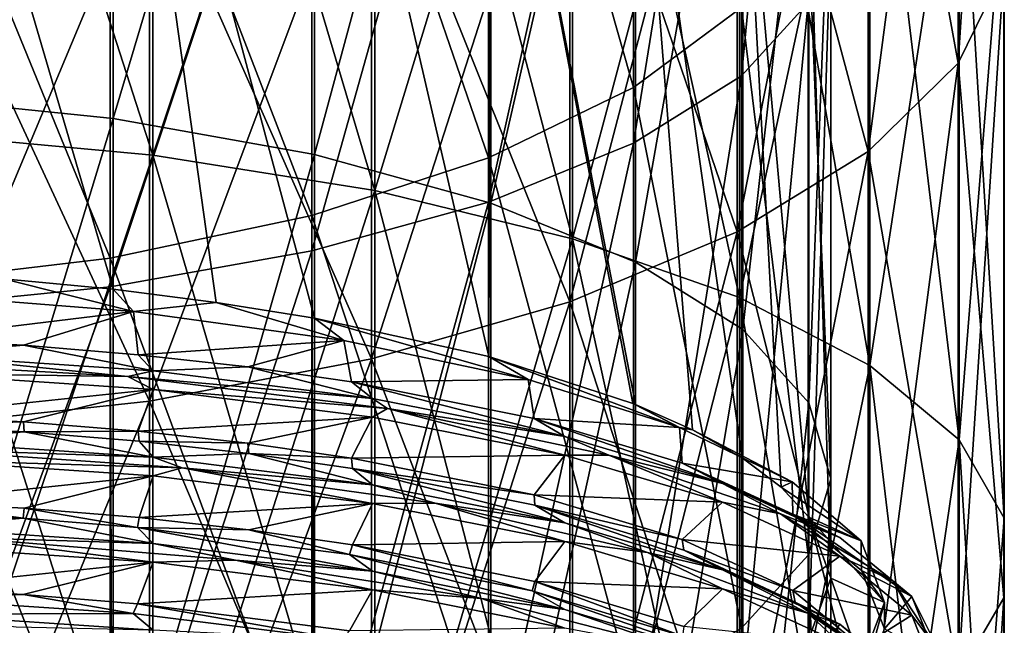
# Model space of a CAD drawing. Header units: millimetres. Extents: x -198 to 325, y 0 to 239.
# Tile 446 of 468: x 154 to 165, y 120 to 127. Entities that reach past the tile are written whole.
import ezdxf

# ---------------------------------------------------------------- set-up
doc = ezdxf.new("R2010")
doc.units = ezdxf.units.MM
doc.header["$LTSCALE"] = 65.185185
for name, color, linetype in [('658', 7, 'CONTINUOUS'), ('661', 7, 'CONTINUOUS'), ('679', 7, 'CONTINUOUS'), ('680', 7, 'CONTINUOUS'), ('694', 7, 'CONTINUOUS'), ('695', 7, 'CONTINUOUS'), ('696', 7, 'CONTINUOUS')]:
    doc.layers.add(name, color=color, linetype=linetype)

msp = doc.modelspace()

# ---------------------------------------------------------------- linework, layer by layer
at = {"layer": '658', "color": 7, "linetype": 'CONTINUOUS', "true_color": 0xe0f2ff}
for points in [[(152.536, 125.941, -5.554), (154.977, 133.711, -1.751), (152.536, 134.006, -2.43), (152.536, 125.941, -5.554)], [(162.002, 132.933, 215.389), (162.002, 126.168, 218.476), (162.746, 133.905, 217.631), (162.002, 132.933, 215.389)], [(162.746, 133.905, 217.631), (162.002, 126.168, 218.476), (162.746, 126.985, 220.779), (162.746, 133.905, 217.631)], [(154.977, 125.693, -4.856), (154.977, 133.711, -1.751), (152.536, 125.941, -5.554), (154.977, 125.693, -4.856)], [(154.977, 125.693, -4.856), (157.227, 133.231, -0.648), (154.977, 133.711, -1.751), (154.977, 125.693, -4.856)], [(157.227, 125.29, -3.722), (157.227, 133.231, -0.648), (154.977, 125.693, -4.856), (157.227, 125.29, -3.722)], [(157.227, 125.29, -3.722), (159.198, 132.585, 0.837), (157.227, 133.231, -0.648), (157.227, 125.29, -3.722)], [(160.795, 132.037, 213.325), (160.795, 125.415, 216.355), (162.002, 132.933, 215.389), (160.795, 132.037, 213.325)], [(162.002, 132.933, 215.389), (160.795, 125.415, 216.355), (162.002, 126.168, 218.476), (162.002, 132.933, 215.389)], [(160.795, 126.037, 15.907), (159.173, 131.734, 20.726), (160.795, 132.64, 18.978), (160.795, 126.037, 15.907)], [(160.795, 126.037, 15.907), (160.795, 132.64, 18.978), (162.002, 126.932, 13.846), (160.795, 126.037, 15.907)], [(159.198, 124.747, -2.197), (159.198, 132.585, 0.837), (157.227, 125.29, -3.722), (159.198, 124.747, -2.197)], [(159.198, 124.747, -2.197), (160.815, 131.799, 2.647), (159.198, 132.585, 0.837), (159.198, 124.747, -2.197)], [(154.977, 131.849, 234.528), (154.977, 123.783, 237.506), (152.536, 132.095, 235.227), (154.977, 131.849, 234.528)], [(154.977, 123.783, 237.506), (153.752, 123.9, 237.928), (152.536, 132.095, 235.227), (154.977, 123.783, 237.506)], [(159.173, 131.252, 211.516), (159.173, 124.755, 214.497), (160.795, 132.037, 213.325), (159.173, 131.252, 211.516)], [(160.795, 132.037, 213.325), (159.173, 124.755, 214.497), (160.795, 125.415, 216.355), (160.795, 132.037, 213.325)], [(157.227, 131.448, 233.392), (157.227, 123.46, 236.345), (154.977, 131.849, 234.528), (157.227, 131.448, 233.392)], [(157.227, 123.46, 236.345), (156.129, 123.637, 236.98), (154.977, 131.849, 234.528), (157.227, 123.46, 236.345)], [(154.977, 131.849, 234.528), (156.129, 123.637, 236.98), (154.977, 123.783, 237.506), (154.977, 131.849, 234.528)], [(159.173, 125.252, 17.713), (157.197, 130.992, 22.159), (159.173, 131.734, 20.726), (159.173, 125.252, 17.713)], [(159.173, 125.252, 17.713), (159.173, 131.734, 20.726), (160.795, 126.037, 15.907), (159.173, 125.252, 17.713)], [(160.815, 124.086, -0.338), (160.815, 131.799, 2.647), (159.198, 124.747, -2.197), (160.815, 124.086, -0.338)], [(160.815, 124.086, -0.338), (162.015, 130.901, 4.711), (160.815, 131.799, 2.647), (160.815, 124.086, -0.338)], [(159.198, 130.908, 231.863), (159.177, 123.032, 234.804), (157.227, 131.448, 233.392), (159.198, 130.908, 231.863)], [(157.227, 131.448, 233.392), (159.177, 123.032, 234.804), (157.227, 123.46, 236.345), (157.227, 131.448, 233.392)], [(157.197, 130.608, 210.034), (157.197, 124.213, 212.974), (159.173, 131.252, 211.516), (157.197, 130.608, 210.034)], [(159.173, 131.252, 211.516), (157.197, 124.213, 212.974), (159.173, 124.755, 214.497), (159.173, 131.252, 211.516)], [(157.197, 124.609, 19.193), (154.944, 130.441, 23.222), (157.197, 130.992, 22.159), (157.197, 124.609, 19.193)], [(157.197, 124.609, 19.193), (157.197, 130.992, 22.159), (159.173, 125.252, 17.713), (157.197, 124.609, 19.193)], [(159.198, 130.908, 231.863), (160.786, 122.508, 232.921), (159.177, 123.032, 234.804), (159.198, 130.908, 231.863)], [(160.815, 130.25, 230.001), (160.815, 122.497, 232.88), (159.198, 130.908, 231.863), (160.815, 130.25, 230.001)], [(160.815, 122.497, 232.88), (160.786, 122.508, 232.921), (159.198, 130.908, 231.863), (160.815, 122.497, 232.88)], [(162.015, 123.332, 1.783), (162.015, 130.901, 4.711), (160.815, 124.086, -0.338), (162.015, 123.332, 1.783)], [(162.015, 123.332, 1.783), (162.753, 129.928, 6.951), (162.015, 130.901, 4.711), (162.015, 123.332, 1.783)], [(154.944, 130.13, 208.935), (154.944, 123.812, 211.845), (157.197, 130.608, 210.034), (154.944, 130.13, 208.935)], [(157.197, 130.608, 210.034), (154.944, 123.812, 211.845), (157.197, 124.213, 212.974), (157.197, 130.608, 210.034)], [(154.944, 124.132, 20.291), (152.501, 130.103, 23.874), (154.944, 130.441, 23.222), (154.944, 124.132, 20.291)], [(154.944, 124.132, 20.291), (154.944, 130.441, 23.222), (157.197, 124.609, 19.193), (154.944, 124.132, 20.291)], [(162.015, 129.498, 227.876), (162.006, 121.898, 230.73), (160.815, 130.25, 230.001), (162.015, 129.498, 227.876)], [(160.815, 130.25, 230.001), (162.006, 121.898, 230.73), (161.452, 122.212, 231.856), (160.815, 130.25, 230.001)], [(160.815, 122.497, 232.88), (160.815, 130.25, 230.001), (161.452, 122.212, 231.856), (160.815, 122.497, 232.88)], [(152.501, 129.837, 208.26), (152.501, 123.565, 211.152), (154.944, 130.13, 208.935), (152.501, 129.837, 208.26)], [(154.944, 130.13, 208.935), (152.501, 123.565, 211.152), (154.944, 123.812, 211.845), (154.944, 130.13, 208.935)], [(152.501, 123.84, 20.964), (152.501, 130.103, 23.874), (154.944, 124.132, 20.291), (152.501, 123.84, 20.964)], [(162.753, 122.514, 4.084), (162.753, 129.928, 6.951), (162.015, 123.332, 1.783), (162.753, 122.514, 4.084)], [(162.753, 122.514, 4.084), (163, 128.916, 9.28), (162.753, 129.928, 6.951), (162.753, 122.514, 4.084)], [(162.015, 129.498, 227.876), (162.443, 121.57, 229.552), (162.006, 121.898, 230.73), (162.015, 129.498, 227.876)], [(162.753, 128.683, 225.571), (162.753, 121.236, 228.353), (162.015, 129.498, 227.876), (162.753, 128.683, 225.571)], [(162.753, 121.236, 228.353), (162.443, 121.57, 229.552), (162.015, 129.498, 227.876), (162.753, 121.236, 228.353)], [(163, 121.663, 6.476), (162.746, 127.904, 11.608), (163, 128.916, 9.28), (163, 121.663, 6.476)], [(163, 121.663, 6.476), (163, 128.916, 9.28), (162.753, 122.514, 4.084), (163, 121.663, 6.476)], [(163, 127.834, 223.174), (163, 120.553, 225.904), (162.753, 128.683, 225.571), (163, 127.834, 223.174)], [(163, 120.553, 225.904), (162.753, 121.236, 228.353), (162.753, 128.683, 225.571), (163, 120.553, 225.904)], [(162.746, 120.813, 8.868), (162.002, 126.932, 13.846), (162.746, 127.904, 11.608), (162.746, 120.813, 8.868)], [(162.746, 120.813, 8.868), (162.746, 127.904, 11.608), (163, 121.663, 6.476), (162.746, 120.813, 8.868)], [(162.746, 126.985, 220.779), (162.753, 119.878, 223.489), (163, 127.834, 223.174), (162.746, 126.985, 220.779)], [(163, 127.834, 223.174), (162.753, 119.878, 223.489), (163, 120.553, 225.904), (163, 127.834, 223.174)], [(162.002, 119.995, 11.167), (160.795, 126.037, 15.907), (162.002, 126.932, 13.846), (162.002, 119.995, 11.167)], [(162.002, 126.168, 218.476), (162.002, 119.211, 221.103), (162.746, 126.985, 220.779), (162.002, 126.168, 218.476)], [(162.002, 119.211, 221.103), (162.753, 119.878, 223.489), (162.746, 126.985, 220.779), (162.002, 119.211, 221.103)], [(162.002, 119.995, 11.167), (162.002, 126.932, 13.846), (162.746, 120.813, 8.868), (162.002, 119.995, 11.167)], [(160.795, 125.415, 216.355), (160.795, 118.605, 218.935), (162.002, 126.168, 218.476), (160.795, 125.415, 216.355)], [(160.795, 118.605, 218.935), (162.002, 119.211, 221.103), (162.002, 126.168, 218.476), (160.795, 118.605, 218.935)], [(160.795, 119.243, 13.285), (159.173, 125.252, 17.713), (160.795, 126.037, 15.907), (160.795, 119.243, 13.285)], [(160.795, 119.243, 13.285), (160.795, 126.037, 15.907), (162.002, 119.995, 11.167), (160.795, 119.243, 13.285)], [(152.536, 117.685, -8.129), (154.977, 125.693, -4.856), (152.536, 125.941, -5.554), (152.536, 117.685, -8.129)], [(154.977, 117.485, -7.416), (154.977, 125.693, -4.856), (152.536, 117.685, -8.129), (154.977, 117.485, -7.416)], [(154.977, 117.485, -7.416), (157.227, 125.29, -3.722), (154.977, 125.693, -4.856), (154.977, 117.485, -7.416)], [(159.173, 124.755, 214.497), (159.173, 118.073, 217.036), (160.795, 125.415, 216.355), (159.173, 124.755, 214.497)], [(159.173, 118.073, 217.036), (160.795, 118.605, 218.935), (160.795, 125.415, 216.355), (159.173, 118.073, 217.036)], [(157.227, 117.16, -6.257), (157.227, 125.29, -3.722), (154.977, 117.485, -7.416), (157.227, 117.16, -6.257)], [(159.173, 118.583, 15.14), (157.197, 124.609, 19.193), (159.173, 125.252, 17.713), (159.173, 118.583, 15.14)], [(157.227, 117.16, -6.257), (159.198, 124.747, -2.197), (157.227, 125.29, -3.722), (157.227, 117.16, -6.257)], [(159.173, 118.583, 15.14), (159.173, 125.252, 17.713), (160.795, 119.243, 13.285), (159.173, 118.583, 15.14)], [(157.197, 124.213, 212.974), (157.222, 117.642, 215.496), (159.173, 124.755, 214.497), (157.197, 124.213, 212.974)], [(159.173, 124.755, 214.497), (157.222, 117.642, 215.496), (159.173, 118.073, 217.036), (159.173, 124.755, 214.497)], [(159.198, 116.723, -4.698), (159.198, 124.747, -2.197), (157.227, 117.16, -6.257), (159.198, 116.723, -4.698)], [(159.198, 116.723, -4.698), (160.815, 124.086, -0.338), (159.198, 124.747, -2.197), (159.198, 116.723, -4.698)], [(157.197, 118.043, 16.66), (154.944, 124.132, 20.291), (157.197, 124.609, 19.193), (157.197, 118.043, 16.66)], [(157.197, 118.043, 16.66), (157.197, 124.609, 19.193), (159.173, 118.583, 15.14), (157.197, 118.043, 16.66)], [(154.944, 123.812, 211.845), (154.965, 117.315, 214.334), (157.197, 124.213, 212.974), (154.944, 123.812, 211.845)], [(157.197, 124.213, 212.974), (154.965, 117.315, 214.334), (157.222, 117.642, 215.496), (157.197, 124.213, 212.974)], [(154.944, 117.642, 17.788), (152.501, 123.84, 20.964), (154.944, 124.132, 20.291), (154.944, 117.642, 17.788)], [(154.944, 117.642, 17.788), (154.944, 124.132, 20.291), (157.197, 118.043, 16.66), (154.944, 117.642, 17.788)], [(160.815, 116.19, -2.798), (160.815, 124.086, -0.338), (159.198, 116.723, -4.698), (160.815, 116.19, -2.798)], [(160.815, 116.19, -2.798), (162.015, 123.332, 1.783), (160.815, 124.086, -0.338), (160.815, 116.19, -2.798)], [(152.501, 117.396, 18.48), (152.501, 123.84, 20.964), (154.944, 117.642, 17.788), (152.501, 117.396, 18.48)], [(152.501, 123.565, 211.152), (152.501, 117.114, 213.617), (154.944, 123.812, 211.845), (152.501, 123.565, 211.152)], [(152.501, 117.114, 213.617), (154.965, 117.315, 214.334), (154.944, 123.812, 211.845), (152.501, 117.114, 213.617)], [(162.015, 115.583, -0.631), (162.015, 123.332, 1.783), (160.815, 116.19, -2.798), (162.015, 115.583, -0.631)], [(162.015, 115.583, -0.631), (162.753, 122.514, 4.084), (162.015, 123.332, 1.783), (162.015, 115.583, -0.631)], [(162.753, 114.924, 1.72), (162.753, 122.514, 4.084), (162.015, 115.583, -0.631), (162.753, 114.924, 1.72)], [(162.753, 114.924, 1.72), (163, 121.663, 6.476), (162.753, 122.514, 4.084), (162.753, 114.924, 1.72)], [(163, 114.238, 4.165), (162.746, 120.813, 8.868), (163, 121.663, 6.476), (163, 114.238, 4.165)], [(163, 114.238, 4.165), (163, 121.663, 6.476), (162.753, 114.924, 1.72), (163, 114.238, 4.165)], [(162.746, 113.553, 6.609), (162.002, 119.995, 11.167), (162.746, 120.813, 8.868), (162.746, 113.553, 6.609)], [(162.746, 113.553, 6.609), (162.746, 120.813, 8.868), (163, 114.238, 4.165), (162.746, 113.553, 6.609)]]:
    msp.add_3dface(points, dxfattribs=at)
at = {"layer": '661', "color": 7, "linetype": 'CONTINUOUS', "true_color": 0xe0f2ff}
for points in [[(164.421, 132.979, 15.666), (164.421, 126.311, 12.645), (164.934, 134.184, 13.224), (164.421, 132.979, 15.666)], [(164.934, 134.184, 13.224), (164.421, 126.311, 12.645), (164.934, 127.353, 10.129), (164.934, 134.184, 13.224)], [(152.756, 125.526, 239.806), (155.421, 133.244, 236.091), (152.756, 133.534, 236.792), (152.756, 125.526, 239.806)], [(155.421, 133.244, -4.091), (155.421, 125.283, -7.088), (152.756, 133.534, -4.792), (155.421, 133.244, -4.091)], [(152.756, 133.534, -4.792), (155.421, 125.283, -7.088), (152.756, 125.526, -7.806), (152.756, 133.534, -4.792)], [(155.421, 125.283, 239.088), (155.421, 133.244, 236.091), (152.756, 125.526, 239.806), (155.421, 125.283, 239.088)], [(155.421, 125.283, 239.088), (157.901, 132.771, 234.95), (155.421, 133.244, 236.091), (155.421, 125.283, 239.088)], [(157.901, 132.771, -2.95), (157.901, 124.885, -5.918), (155.421, 133.244, -4.091), (157.901, 132.771, -2.95)], [(155.421, 133.244, -4.091), (157.901, 124.885, -5.918), (155.421, 125.283, -7.088), (155.421, 133.244, -4.091)], [(164.421, 126.311, 219.355), (163.415, 131.837, 214.018), (164.421, 132.979, 216.334), (164.421, 126.311, 219.355)], [(163.415, 131.837, 17.982), (163.415, 125.323, 15.03), (164.421, 132.979, 15.666), (163.415, 131.837, 17.982)], [(164.421, 132.979, 15.666), (163.415, 125.323, 15.03), (164.421, 126.311, 12.645), (164.421, 132.979, 15.666)], [(164.421, 126.311, 219.355), (164.421, 132.979, 216.334), (164.934, 127.353, 221.871), (164.421, 126.311, 219.355)], [(157.901, 124.885, 237.918), (157.901, 132.771, 234.95), (155.421, 125.283, 239.088), (157.901, 124.885, 237.918)], [(157.901, 124.885, 237.918), (160.112, 132.131, 233.406), (157.901, 132.771, 234.95), (157.901, 124.885, 237.918)], [(160.112, 132.131, -1.406), (160.112, 124.348, -4.335), (157.901, 132.771, -2.95), (160.112, 132.131, -1.406)], [(157.901, 132.771, -2.95), (160.112, 124.348, -4.335), (157.901, 124.885, -5.918), (157.901, 132.771, -2.95)], [(160.112, 124.348, 236.335), (160.112, 132.131, 233.406), (157.901, 124.885, 237.918), (160.112, 124.348, 236.335)], [(160.112, 124.348, 236.335), (161.977, 131.347, 231.513), (160.112, 132.131, 233.406), (160.112, 124.348, 236.335)], [(161.977, 131.347, 0.487), (161.977, 123.69, -2.395), (160.112, 132.131, -1.406), (161.977, 131.347, 0.487)], [(160.112, 132.131, -1.406), (161.977, 123.69, -2.395), (160.112, 124.348, -4.335), (160.112, 132.131, -1.406)], [(163.415, 125.323, 216.97), (161.952, 130.797, 211.908), (163.415, 131.837, 214.018), (163.415, 125.323, 216.97)], [(161.952, 130.797, 20.092), (161.952, 124.423, 17.204), (163.415, 131.837, 17.982), (161.952, 130.797, 20.092)], [(163.415, 131.837, 17.982), (161.952, 124.423, 17.204), (163.415, 125.323, 15.03), (163.415, 131.837, 17.982)], [(163.415, 125.323, 216.97), (163.415, 131.837, 214.018), (164.421, 126.311, 219.355), (163.415, 125.323, 216.97)], [(161.977, 123.69, 234.395), (161.977, 131.347, 231.513), (160.112, 124.348, 236.335), (161.977, 123.69, 234.395)], [(161.977, 123.69, 234.395), (163.434, 130.445, 229.336), (161.977, 131.347, 231.513), (161.977, 123.69, 234.395)], [(163.434, 130.445, 2.664), (163.434, 122.932, -0.163), (161.977, 131.347, 0.487), (163.434, 130.445, 2.664)], [(161.977, 131.347, 0.487), (163.434, 122.932, -0.163), (161.977, 123.69, -2.395), (161.977, 131.347, 0.487)], [(161.952, 124.423, 214.796), (160.081, 129.893, 210.075), (161.952, 130.797, 211.908), (161.952, 124.423, 214.796)], [(160.081, 129.893, 21.925), (160.081, 123.641, 19.092), (161.952, 130.797, 20.092), (160.081, 129.893, 21.925)], [(161.952, 130.797, 20.092), (160.081, 123.641, 19.092), (161.952, 124.423, 17.204), (161.952, 130.797, 20.092)], [(161.952, 124.423, 214.796), (161.952, 130.797, 211.908), (163.415, 125.323, 216.97), (161.952, 124.423, 214.796)], [(163.434, 122.932, 232.163), (163.434, 130.445, 229.336), (161.977, 123.69, 234.395), (163.434, 122.932, 232.163)], [(163.434, 122.932, 232.163), (164.432, 129.456, 226.948), (163.434, 130.445, 229.336), (163.434, 122.932, 232.163)], [(164.432, 129.456, 5.052), (164.432, 122.101, 2.284), (163.434, 130.445, 2.664), (164.432, 129.456, 5.052)], [(163.434, 130.445, 2.664), (164.432, 122.101, 2.284), (163.434, 122.932, -0.163), (163.434, 130.445, 2.664)], [(160.081, 123.641, 212.908), (157.866, 129.156, 208.582), (160.081, 129.893, 210.075), (160.081, 123.641, 212.908)], [(157.866, 129.156, 23.418), (157.866, 123.004, 20.63), (160.081, 129.893, 21.925), (157.866, 129.156, 23.418)], [(160.081, 129.893, 21.925), (157.866, 123.004, 20.63), (160.081, 123.641, 19.092), (160.081, 129.893, 21.925)], [(160.081, 123.641, 212.908), (160.081, 129.893, 210.075), (161.952, 124.423, 214.796), (160.081, 123.641, 212.908)], [(164.432, 122.101, 229.716), (164.432, 129.456, 226.948), (163.434, 122.932, 232.163), (164.432, 122.101, 229.716)], [(164.432, 122.101, 229.716), (164.938, 128.414, 224.431), (164.432, 129.456, 226.948), (164.432, 122.101, 229.716)], [(164.938, 128.414, 7.569), (164.938, 121.226, 4.864), (164.432, 129.456, 5.052), (164.938, 128.414, 7.569)], [(164.432, 129.456, 5.052), (164.938, 121.226, 4.864), (164.432, 122.101, 2.284), (164.432, 129.456, 5.052)], [(157.866, 123.004, 211.37), (155.382, 128.613, 207.48), (157.866, 129.156, 208.582), (157.866, 123.004, 211.37)], [(155.382, 128.613, 24.52), (155.382, 122.533, 21.765), (157.866, 129.156, 23.418), (155.382, 128.613, 24.52)], [(157.866, 129.156, 23.418), (155.382, 122.533, 21.765), (157.866, 123.004, 20.63), (157.866, 129.156, 23.418)], [(157.866, 123.004, 211.37), (157.866, 129.156, 208.582), (160.081, 123.641, 212.908), (157.866, 123.004, 211.37)], [(155.382, 122.533, 210.235), (152.715, 128.281, 206.806), (155.382, 128.613, 207.48), (155.382, 122.533, 210.235)], [(152.715, 128.281, 25.194), (152.715, 122.246, 22.459), (155.382, 128.613, 24.52), (152.715, 128.281, 25.194)], [(155.382, 128.613, 24.52), (152.715, 122.246, 22.459), (155.382, 122.533, 21.765), (155.382, 128.613, 24.52)], [(155.382, 122.533, 210.235), (155.382, 128.613, 207.48), (157.866, 123.004, 211.37), (155.382, 122.533, 210.235)], [(164.938, 121.226, 227.136), (164.938, 128.414, 224.431), (164.432, 122.101, 229.716), (164.938, 121.226, 227.136)], [(164.938, 121.226, 227.136), (164.934, 127.353, 221.871), (164.938, 128.414, 224.431), (164.938, 121.226, 227.136)], [(164.934, 127.353, 10.129), (164.934, 120.335, 7.488), (164.938, 128.414, 7.569), (164.934, 127.353, 10.129)], [(164.938, 128.414, 7.569), (164.934, 120.335, 7.488), (164.938, 121.226, 4.864), (164.938, 128.414, 7.569)], [(152.715, 122.246, 209.541), (152.715, 128.281, 206.806), (155.382, 122.533, 210.235), (152.715, 122.246, 209.541)], [(164.934, 120.335, 224.512), (164.421, 126.311, 219.355), (164.934, 127.353, 221.871), (164.934, 120.335, 224.512)], [(164.421, 126.311, 12.645), (164.421, 119.46, 10.066), (164.934, 127.353, 10.129), (164.421, 126.311, 12.645)], [(164.934, 127.353, 10.129), (164.421, 119.46, 10.066), (164.934, 120.335, 7.488), (164.934, 127.353, 10.129)], [(164.934, 120.335, 224.512), (164.934, 127.353, 221.871), (164.938, 121.226, 227.136), (164.934, 120.335, 224.512)], [(164.421, 119.46, 221.934), (163.415, 125.323, 216.97), (164.421, 126.311, 219.355), (164.421, 119.46, 221.934)], [(163.415, 125.323, 15.03), (163.415, 118.63, 12.511), (164.421, 126.311, 12.645), (163.415, 125.323, 15.03)], [(164.421, 126.311, 12.645), (163.415, 118.63, 12.511), (164.421, 119.46, 10.066), (164.421, 126.311, 12.645)], [(164.421, 119.46, 221.934), (164.421, 126.311, 219.355), (164.934, 120.335, 224.512), (164.421, 119.46, 221.934)], [(152.756, 117.339, 242.29), (155.421, 125.283, 239.088), (152.756, 125.526, 239.806), (152.756, 117.339, 242.29)], [(155.421, 125.283, -7.088), (155.421, 117.143, -9.557), (152.756, 125.526, -7.806), (155.421, 125.283, -7.088)], [(152.756, 125.526, -7.806), (155.421, 117.143, -9.557), (152.756, 117.339, -10.29), (152.756, 125.526, -7.806)], [(155.421, 117.143, 241.557), (155.421, 125.283, 239.088), (152.756, 117.339, 242.29), (155.421, 117.143, 241.557)], [(155.421, 117.143, 241.557), (157.901, 124.885, 237.918), (155.421, 125.283, 239.088), (155.421, 117.143, 241.557)], [(157.901, 124.885, -5.918), (157.901, 116.823, -8.363), (155.421, 125.283, -7.088), (157.901, 124.885, -5.918)], [(155.421, 125.283, -7.088), (157.901, 116.823, -8.363), (155.421, 117.143, -9.557), (155.421, 125.283, -7.088)], [(163.415, 118.63, 219.489), (161.952, 124.423, 214.796), (163.415, 125.323, 216.97), (163.415, 118.63, 219.489)], [(161.952, 124.423, 17.204), (161.952, 117.874, 14.739), (163.415, 125.323, 15.03), (161.952, 124.423, 17.204)], [(163.415, 125.323, 15.03), (161.952, 117.874, 14.739), (163.415, 118.63, 12.511), (163.415, 125.323, 15.03)], [(163.415, 118.63, 219.489), (163.415, 125.323, 216.97), (164.421, 119.46, 221.934), (163.415, 118.63, 219.489)], [(157.901, 116.823, 240.363), (157.901, 124.885, 237.918), (155.421, 117.143, 241.557), (157.901, 116.823, 240.363)], [(157.901, 116.823, 240.363), (160.112, 124.348, 236.335), (157.901, 124.885, 237.918), (157.901, 116.823, 240.363)], [(160.112, 124.348, -4.335), (160.112, 116.391, -6.749), (157.901, 124.885, -5.918), (160.112, 124.348, -4.335)], [(157.901, 124.885, -5.918), (160.112, 116.391, -6.749), (157.901, 116.823, -8.363), (157.901, 124.885, -5.918)], [(161.952, 117.874, 217.261), (160.081, 123.641, 212.908), (161.952, 124.423, 214.796), (161.952, 117.874, 217.261)], [(160.081, 123.641, 19.092), (160.081, 117.217, 16.674), (161.952, 124.423, 17.204), (160.081, 123.641, 19.092)], [(161.952, 124.423, 17.204), (160.081, 117.217, 16.674), (161.952, 117.874, 14.739), (161.952, 124.423, 17.204)], [(161.952, 117.874, 217.261), (161.952, 124.423, 214.796), (163.415, 118.63, 219.489), (161.952, 117.874, 217.261)], [(160.112, 116.391, 238.749), (160.112, 124.348, 236.335), (157.901, 116.823, 240.363), (160.112, 116.391, 238.749)], [(160.112, 116.391, 238.749), (161.977, 123.69, 234.395), (160.112, 124.348, 236.335), (160.112, 116.391, 238.749)], [(161.977, 123.69, -2.395), (161.977, 115.86, -4.77), (160.112, 124.348, -4.335), (161.977, 123.69, -2.395)], [(160.112, 124.348, -4.335), (161.977, 115.86, -4.77), (160.112, 116.391, -6.749), (160.112, 124.348, -4.335)], [(160.081, 117.217, 215.326), (157.866, 123.004, 211.37), (160.081, 123.641, 212.908), (160.081, 117.217, 215.326)], [(157.866, 123.004, 20.63), (157.866, 116.681, 18.25), (160.081, 123.641, 19.092), (157.866, 123.004, 20.63)], [(160.081, 123.641, 19.092), (157.866, 116.681, 18.25), (160.081, 117.217, 16.674), (160.081, 123.641, 19.092)], [(160.081, 117.217, 215.326), (160.081, 123.641, 212.908), (161.952, 117.874, 217.261), (160.081, 117.217, 215.326)], [(161.977, 115.86, 236.77), (161.977, 123.69, 234.395), (160.112, 116.391, 238.749), (161.977, 115.86, 236.77)], [(161.977, 115.86, 236.77), (163.434, 122.932, 232.163), (161.977, 123.69, 234.395), (161.977, 115.86, 236.77)], [(163.434, 122.932, -0.163), (163.434, 115.25, -2.494), (161.977, 123.69, -2.395), (163.434, 122.932, -0.163)], [(161.977, 123.69, -2.395), (163.434, 115.25, -2.494), (161.977, 115.86, -4.77), (161.977, 123.69, -2.395)], [(157.866, 116.681, 213.75), (155.382, 122.533, 210.235), (157.866, 123.004, 211.37), (157.866, 116.681, 213.75)], [(155.382, 122.533, 21.765), (155.382, 116.286, 19.414), (157.866, 123.004, 20.63), (155.382, 122.533, 21.765)], [(157.866, 123.004, 20.63), (155.382, 116.286, 19.414), (157.866, 116.681, 18.25), (157.866, 123.004, 20.63)], [(157.866, 116.681, 213.75), (157.866, 123.004, 211.37), (160.081, 117.217, 215.326), (157.866, 116.681, 213.75)], [(163.434, 115.25, 234.494), (163.434, 122.932, 232.163), (161.977, 115.86, 236.77), (163.434, 115.25, 234.494)], [(163.434, 115.25, 234.494), (164.432, 122.101, 229.716), (163.434, 122.932, 232.163), (163.434, 115.25, 234.494)], [(164.432, 122.101, 2.284), (164.432, 114.581, 0.003), (163.434, 122.932, -0.163), (164.432, 122.101, 2.284)], [(163.434, 122.932, -0.163), (164.432, 114.581, 0.003), (163.434, 115.25, -2.494), (163.434, 122.932, -0.163)], [(155.382, 116.286, 212.586), (152.715, 122.246, 209.541), (155.382, 122.533, 210.235), (155.382, 116.286, 212.586)], [(152.715, 122.246, 22.459), (152.715, 116.045, 20.125), (155.382, 122.533, 21.765), (152.715, 122.246, 22.459)], [(155.382, 122.533, 21.765), (152.715, 116.045, 20.125), (155.382, 116.286, 19.414), (155.382, 122.533, 21.765)], [(155.382, 116.286, 212.586), (155.382, 122.533, 210.235), (157.866, 116.681, 213.75), (155.382, 116.286, 212.586)], [(152.715, 116.045, 211.875), (152.715, 122.246, 209.541), (155.382, 116.286, 212.586), (152.715, 116.045, 211.875)], [(164.432, 114.581, 231.997), (164.432, 122.101, 229.716), (163.434, 115.25, 234.494), (164.432, 114.581, 231.997)], [(164.432, 114.581, 231.997), (164.938, 121.226, 227.136), (164.432, 122.101, 229.716), (164.432, 114.581, 231.997)], [(164.938, 121.226, 4.864), (164.938, 113.876, 2.634), (164.432, 122.101, 2.284), (164.938, 121.226, 4.864)], [(164.432, 122.101, 2.284), (164.938, 113.876, 2.634), (164.432, 114.581, 0.003), (164.432, 122.101, 2.284)], [(164.938, 113.876, 229.366), (164.938, 121.226, 227.136), (164.432, 114.581, 231.997), (164.938, 113.876, 229.366)], [(164.938, 113.876, 229.366), (164.934, 120.335, 224.512), (164.938, 121.226, 227.136), (164.938, 113.876, 229.366)], [(164.934, 120.335, 7.488), (164.934, 113.159, 5.311), (164.938, 121.226, 4.864), (164.934, 120.335, 7.488)], [(164.938, 121.226, 4.864), (164.934, 113.159, 5.311), (164.938, 113.876, 2.634), (164.938, 121.226, 4.864)], [(164.934, 113.159, 226.689), (164.421, 119.46, 221.934), (164.934, 120.335, 224.512), (164.934, 113.159, 226.689)], [(164.421, 119.46, 10.066), (164.421, 112.454, 7.941), (164.934, 120.335, 7.488), (164.421, 119.46, 10.066)], [(164.934, 120.335, 7.488), (164.421, 112.454, 7.941), (164.934, 113.159, 5.311), (164.934, 120.335, 7.488)], [(164.934, 113.159, 226.689), (164.934, 120.335, 224.512), (164.938, 113.876, 229.366), (164.934, 113.159, 226.689)]]:
    msp.add_3dface(points, dxfattribs=at)
at = {"layer": '679', "color": 7, "linetype": 'CONTINUOUS', "true_color": 0xe0f2ff}
for points in [[(152.653, 123.737, 239.12), (155.204, 123.536, 238.372), (152.659, 123.227, 239.255), (152.653, 123.737, 239.12)], [(152.659, 123.227, 239.255), (155.204, 123.536, 238.372), (153.974, 123.157, 238.931), (152.659, 123.227, 239.255)], [(153.974, 123.157, 238.931), (155.204, 123.536, 238.372), (155.258, 123.052, 238.479), (153.974, 123.157, 238.931)], [(155.204, 123.536, 238.372), (157.556, 123.211, 237.158), (155.258, 123.052, 238.479), (155.204, 123.536, 238.372)], [(155.258, 123.052, 238.479), (157.556, 123.211, 237.158), (156.484, 122.915, 237.907), (155.258, 123.052, 238.479)], [(156.484, 122.915, 237.907), (157.556, 123.211, 237.158), (157.64, 122.748, 237.223), (156.484, 122.915, 237.907)], [(157.556, 123.211, 237.158), (159.617, 122.773, 235.525), (157.64, 122.748, 237.223), (157.556, 123.211, 237.158)], [(157.64, 122.748, 237.223), (159.617, 122.773, 235.525), (159.683, 122.338, 235.573), (157.64, 122.748, 237.223)], [(159.617, 122.773, 235.525), (161.308, 122.24, 233.534), (159.683, 122.338, 235.573), (159.617, 122.773, 235.525)], [(152.659, 122.374, 239.484), (153.974, 122.303, 239.16), (152.664, 122.261, 239.513), (152.659, 122.374, 239.484)], [(152.664, 122.261, 239.513), (153.974, 122.303, 239.16), (153.981, 122.19, 239.188), (152.664, 122.261, 239.513)], [(153.974, 122.303, 239.16), (155.258, 122.199, 238.708), (153.981, 122.19, 239.188), (153.974, 122.303, 239.16)], [(159.683, 122.338, 235.573), (161.308, 122.24, 233.534), (161.337, 121.841, 233.596), (159.683, 122.338, 235.573)], [(153.981, 122.19, 239.188), (155.258, 122.199, 238.708), (155.268, 122.085, 238.734), (153.981, 122.19, 239.188)], [(155.258, 122.199, 238.708), (156.484, 122.062, 238.136), (155.268, 122.085, 238.734), (155.258, 122.199, 238.708)], [(161.308, 122.24, 233.534), (162.565, 121.632, 231.263), (161.337, 121.841, 233.596), (161.308, 122.24, 233.534)], [(155.268, 122.085, 238.734), (156.484, 122.062, 238.136), (156.495, 121.948, 238.16), (155.268, 122.085, 238.734)], [(156.484, 122.062, 238.136), (157.64, 121.895, 237.452), (156.495, 121.948, 238.16), (156.484, 122.062, 238.136)], [(156.495, 121.948, 238.16), (157.64, 121.895, 237.452), (157.652, 121.781, 237.474), (156.495, 121.948, 238.16)], [(157.64, 121.895, 237.452), (159.683, 121.485, 235.801), (157.652, 121.781, 237.474), (157.64, 121.895, 237.452)], [(161.337, 121.841, 233.596), (162.565, 121.632, 231.263), (162.573, 121.268, 231.339), (161.337, 121.841, 233.596)], [(157.652, 121.781, 237.474), (159.683, 121.485, 235.801), (159.692, 121.37, 235.822), (157.652, 121.781, 237.474)], [(162.565, 121.632, 231.263), (163.339, 120.971, 228.798), (162.573, 121.268, 231.339), (162.565, 121.632, 231.263)], [(152.659, 121.295, 239.773), (152.664, 121.407, 239.742), (153.97, 121.225, 239.45), (152.659, 121.295, 239.773)], [(152.664, 121.407, 239.742), (153.981, 121.337, 239.417), (153.97, 121.225, 239.45), (152.664, 121.407, 239.742)], [(159.683, 121.485, 235.801), (161.337, 120.987, 233.825), (159.692, 121.37, 235.822), (159.683, 121.485, 235.801)], [(153.97, 121.225, 239.45), (153.981, 121.337, 239.417), (155.25, 121.121, 239), (153.97, 121.225, 239.45)], [(153.981, 121.337, 239.417), (155.268, 121.232, 238.962), (155.25, 121.121, 239), (153.981, 121.337, 239.417)], [(159.692, 121.37, 235.822), (161.337, 120.987, 233.825), (161.354, 120.868, 233.83), (159.692, 121.37, 235.822)], [(155.268, 121.232, 238.962), (156.495, 121.095, 238.389), (155.25, 121.121, 239), (155.268, 121.232, 238.962)], [(162.573, 121.268, 231.339), (163.339, 120.971, 228.798), (163.341, 120.639, 228.873), (162.573, 121.268, 231.339)], [(155.25, 121.121, 239), (156.495, 121.095, 238.389), (157.619, 120.82, 237.755), (155.25, 121.121, 239)], [(156.495, 121.095, 238.389), (157.652, 120.927, 237.703), (157.619, 120.82, 237.755), (156.495, 121.095, 238.389)], [(161.337, 120.987, 233.825), (162.573, 120.415, 231.568), (161.354, 120.868, 233.83), (161.337, 120.987, 233.825)], [(163.339, 120.971, 228.798), (163.6, 120.284, 226.236), (163.341, 120.639, 228.873), (163.339, 120.971, 228.798)], [(157.619, 120.82, 237.755), (157.652, 120.927, 237.703), (159.659, 120.412, 236.113), (157.619, 120.82, 237.755)], [(157.652, 120.927, 237.703), (159.692, 120.517, 236.051), (159.659, 120.412, 236.113), (157.652, 120.927, 237.703)], [(161.354, 120.868, 233.83), (162.573, 120.415, 231.568), (162.601, 120.285, 231.531), (161.354, 120.868, 233.83)], [(163.341, 120.639, 228.873), (163.6, 120.284, 226.236), (163.6, 119.988, 226.321), (163.341, 120.639, 228.873)], [(159.659, 120.412, 236.113), (159.692, 120.517, 236.051), (161.341, 119.907, 234.107), (159.659, 120.412, 236.113)], [(159.692, 120.517, 236.051), (161.354, 120.015, 234.059), (161.341, 119.907, 234.107), (159.692, 120.517, 236.051)], [(152.659, 120.442, 240.002), (153.97, 120.372, 239.679), (152.644, 120.33, 240.035), (152.659, 120.442, 240.002)], [(162.573, 120.415, 231.568), (163.341, 119.786, 229.102), (162.601, 120.285, 231.531), (162.573, 120.415, 231.568)], [(152.644, 120.33, 240.035), (153.97, 120.372, 239.679), (155.202, 120.16, 239.278), (152.644, 120.33, 240.035)], [(153.97, 120.372, 239.679), (155.25, 120.268, 239.229), (155.202, 120.16, 239.278), (153.97, 120.372, 239.679)], [(155.202, 120.16, 239.278), (155.25, 120.268, 239.229), (157.534, 119.868, 238.069), (155.202, 120.16, 239.278)], [(155.25, 120.268, 239.229), (157.619, 119.967, 237.984), (157.534, 119.868, 238.069), (155.25, 120.268, 239.229)], [(162.601, 120.285, 231.531), (163.341, 119.786, 229.102), (163.048, 119.969, 230.292), (162.601, 120.285, 231.531)], [(163.6, 120.284, 226.236), (163.339, 119.598, 223.673), (163.343, 119.336, 223.768), (163.6, 120.284, 226.236)], [(163.6, 119.988, 226.321), (163.6, 120.284, 226.236), (163.343, 119.336, 223.768), (163.6, 119.988, 226.321)]]:
    msp.add_3dface(points, dxfattribs=at)
at = {"layer": '680', "color": 7, "linetype": 'CONTINUOUS', "true_color": 0xe0f2ff}
for points in [[(153.752, 123.9, 237.928), (155.204, 123.536, 238.372), (152.653, 123.737, 239.12), (153.752, 123.9, 237.928)], [(153.752, 123.9, 237.928), (154.977, 123.783, 237.506), (155.204, 123.536, 238.372), (153.752, 123.9, 237.928)], [(154.977, 123.783, 237.506), (156.129, 123.637, 236.98), (155.204, 123.536, 238.372), (154.977, 123.783, 237.506)], [(156.129, 123.637, 236.98), (157.556, 123.211, 237.158), (155.204, 123.536, 238.372), (156.129, 123.637, 236.98)], [(156.129, 123.637, 236.98), (157.227, 123.46, 236.345), (157.556, 123.211, 237.158), (156.129, 123.637, 236.98)], [(157.227, 123.46, 236.345), (159.177, 123.032, 234.804), (159.617, 122.773, 235.525), (157.227, 123.46, 236.345)], [(157.227, 123.46, 236.345), (159.617, 122.773, 235.525), (157.556, 123.211, 237.158), (157.227, 123.46, 236.345)], [(159.177, 123.032, 234.804), (160.786, 122.508, 232.921), (161.308, 122.24, 233.534), (159.177, 123.032, 234.804)], [(159.177, 123.032, 234.804), (161.308, 122.24, 233.534), (159.617, 122.773, 235.525), (159.177, 123.032, 234.804)], [(160.786, 122.508, 232.921), (160.815, 122.497, 232.88), (161.308, 122.24, 233.534), (160.786, 122.508, 232.921)], [(160.815, 122.497, 232.88), (161.452, 122.212, 231.856), (161.308, 122.24, 233.534), (160.815, 122.497, 232.88)], [(161.452, 122.212, 231.856), (162.565, 121.632, 231.263), (161.308, 122.24, 233.534), (161.452, 122.212, 231.856)], [(161.452, 122.212, 231.856), (162.006, 121.898, 230.73), (162.565, 121.632, 231.263), (161.452, 122.212, 231.856)], [(162.006, 121.898, 230.73), (162.443, 121.57, 229.552), (162.565, 121.632, 231.263), (162.006, 121.898, 230.73)], [(162.443, 121.57, 229.552), (163.339, 120.971, 228.798), (162.565, 121.632, 231.263), (162.443, 121.57, 229.552)], [(162.443, 121.57, 229.552), (162.753, 121.236, 228.353), (163.339, 120.971, 228.798), (162.443, 121.57, 229.552)], [(162.753, 121.236, 228.353), (163, 120.553, 225.904), (163.6, 120.284, 226.236), (162.753, 121.236, 228.353)], [(162.753, 121.236, 228.353), (163.6, 120.284, 226.236), (163.339, 120.971, 228.798), (162.753, 121.236, 228.353)], [(163, 120.553, 225.904), (162.753, 119.878, 223.489), (163.339, 119.598, 223.673), (163, 120.553, 225.904)], [(163, 120.553, 225.904), (163.339, 119.598, 223.673), (163.6, 120.284, 226.236), (163, 120.553, 225.904)]]:
    msp.add_3dface(points, dxfattribs=at)
at = {"layer": '694', "color": 7, "linetype": 'CONTINUOUS', "true_color": 0xe0f2ff}
for points in [[(152.659, 123.227, 239.255), (153.974, 123.157, 238.931), (152.766, 123.052, 239.89), (152.659, 123.227, 239.255)], [(152.766, 123.052, 239.89), (153.974, 123.157, 238.931), (155.426, 122.873, 239.103), (152.766, 123.052, 239.89)], [(153.974, 123.157, 238.931), (155.258, 123.052, 238.479), (155.426, 122.873, 239.103), (153.974, 123.157, 238.931)], [(155.258, 123.052, 238.479), (156.484, 122.915, 237.907), (155.426, 122.873, 239.103), (155.258, 123.052, 238.479)], [(155.426, 122.873, 239.103), (156.484, 122.915, 237.907), (157.877, 122.564, 237.829), (155.426, 122.873, 239.103)], [(156.484, 122.915, 237.907), (157.64, 122.748, 237.223), (157.877, 122.564, 237.829), (156.484, 122.915, 237.907)], [(157.64, 122.748, 237.223), (159.683, 122.338, 235.573), (160.025, 122.138, 236.118), (157.64, 122.748, 237.223)], [(157.877, 122.564, 237.829), (157.64, 122.748, 237.223), (160.025, 122.138, 236.118), (157.877, 122.564, 237.829)], [(159.683, 122.338, 235.573), (161.337, 121.841, 233.596), (161.788, 121.612, 234.034), (159.683, 122.338, 235.573)], [(160.025, 122.138, 236.118), (159.683, 122.338, 235.573), (161.788, 121.612, 234.034), (160.025, 122.138, 236.118)], [(152.664, 122.261, 239.513), (153.981, 122.19, 239.188), (152.766, 122.086, 240.149), (152.664, 122.261, 239.513)], [(152.766, 122.086, 240.149), (153.981, 122.19, 239.188), (155.426, 121.907, 239.361), (152.766, 122.086, 240.149)], [(153.981, 122.19, 239.188), (155.268, 122.085, 238.734), (155.426, 121.907, 239.361), (153.981, 122.19, 239.188)], [(155.268, 122.085, 238.734), (156.495, 121.948, 238.16), (155.426, 121.907, 239.361), (155.268, 122.085, 238.734)], [(155.426, 121.907, 239.361), (156.495, 121.948, 238.16), (157.877, 121.598, 238.088), (155.426, 121.907, 239.361)], [(156.495, 121.948, 238.16), (157.652, 121.781, 237.474), (157.877, 121.598, 238.088), (156.495, 121.948, 238.16)], [(161.337, 121.841, 233.596), (162.573, 121.268, 231.339), (163.098, 121.008, 231.659), (161.337, 121.841, 233.596)], [(161.788, 121.612, 234.034), (161.337, 121.841, 233.596), (163.098, 121.008, 231.659), (161.788, 121.612, 234.034)], [(157.652, 121.781, 237.474), (159.692, 121.37, 235.822), (160.025, 121.172, 236.377), (157.652, 121.781, 237.474)], [(157.877, 121.598, 238.088), (157.652, 121.781, 237.474), (160.025, 121.172, 236.377), (157.877, 121.598, 238.088)], [(152.659, 121.295, 239.773), (153.97, 121.225, 239.45), (152.766, 121.12, 240.408), (152.659, 121.295, 239.773)], [(159.692, 121.37, 235.822), (161.354, 120.868, 233.83), (161.788, 120.646, 234.293), (159.692, 121.37, 235.822)], [(160.025, 121.172, 236.377), (159.692, 121.37, 235.822), (161.788, 120.646, 234.293), (160.025, 121.172, 236.377)], [(152.766, 121.12, 240.408), (153.97, 121.225, 239.45), (155.426, 120.941, 239.62), (152.766, 121.12, 240.408)], [(153.97, 121.225, 239.45), (155.25, 121.121, 239), (155.426, 120.941, 239.62), (153.97, 121.225, 239.45)], [(162.573, 121.268, 231.339), (163.341, 120.639, 228.873), (163.905, 120.35, 229.082), (162.573, 121.268, 231.339)], [(163.098, 121.008, 231.659), (162.573, 121.268, 231.339), (163.905, 120.35, 229.082), (163.098, 121.008, 231.659)], [(155.25, 121.121, 239), (157.619, 120.82, 237.755), (157.877, 120.632, 238.347), (155.25, 121.121, 239)], [(155.426, 120.941, 239.62), (155.25, 121.121, 239), (157.877, 120.632, 238.347), (155.426, 120.941, 239.62)], [(161.354, 120.868, 233.83), (162.601, 120.285, 231.531), (163.098, 120.042, 231.918), (161.354, 120.868, 233.83)], [(161.788, 120.646, 234.293), (161.354, 120.868, 233.83), (163.098, 120.042, 231.918), (161.788, 120.646, 234.293)], [(157.619, 120.82, 237.755), (159.659, 120.412, 236.113), (160.025, 120.206, 236.635), (157.619, 120.82, 237.755)], [(157.877, 120.632, 238.347), (157.619, 120.82, 237.755), (160.025, 120.206, 236.635), (157.877, 120.632, 238.347)], [(163.341, 120.639, 228.873), (163.6, 119.988, 226.321), (163.905, 120.35, 229.082), (163.341, 120.639, 228.873)], [(159.659, 120.412, 236.113), (161.341, 119.907, 234.107), (161.788, 119.68, 234.552), (159.659, 120.412, 236.113)], [(160.025, 120.206, 236.635), (159.659, 120.412, 236.113), (161.788, 119.68, 234.552), (160.025, 120.206, 236.635)], [(152.644, 120.33, 240.035), (155.202, 120.16, 239.278), (152.766, 120.154, 240.666), (152.644, 120.33, 240.035)], [(163.905, 120.35, 229.082), (163.6, 119.988, 226.321), (164.178, 119.664, 226.402), (163.905, 120.35, 229.082)], [(162.601, 120.285, 231.531), (163.048, 119.969, 230.292), (163.098, 120.042, 231.918), (162.601, 120.285, 231.531)], [(152.766, 120.154, 240.666), (155.202, 120.16, 239.278), (155.426, 119.975, 239.879), (152.766, 120.154, 240.666)], [(155.202, 120.16, 239.278), (157.534, 119.868, 238.069), (155.426, 119.975, 239.879), (155.202, 120.16, 239.278)], [(163.098, 120.042, 231.918), (163.048, 119.969, 230.292), (163.905, 119.384, 229.34), (163.098, 120.042, 231.918)]]:
    msp.add_3dface(points, dxfattribs=at)
at = {"layer": '695', "color": 7, "linetype": 'CONTINUOUS', "true_color": 0xe0f2ff}
for points in [[(151.967, 122.988, 240.106), (152.766, 123.052, 239.89), (155.142, 122.81, 239.3), (151.967, 122.988, 240.106)], [(152.766, 123.052, 239.89), (155.426, 122.873, 239.103), (155.142, 122.81, 239.3), (152.766, 123.052, 239.89)], [(151.967, 122.988, 240.106), (155.142, 122.81, 239.3), (152.766, 122.843, 239.946), (151.967, 122.988, 240.106)], [(152.766, 122.843, 239.946), (155.142, 122.81, 239.3), (155.426, 122.664, 239.159), (152.766, 122.843, 239.946)], [(155.426, 122.873, 239.103), (157.877, 122.564, 237.829), (155.142, 122.81, 239.3), (155.426, 122.873, 239.103)], [(155.142, 122.81, 239.3), (157.877, 122.564, 237.829), (158.044, 122.45, 237.813), (155.142, 122.81, 239.3)], [(155.142, 122.81, 239.3), (158.044, 122.45, 237.813), (155.426, 122.664, 239.159), (155.142, 122.81, 239.3)], [(155.426, 122.664, 239.159), (158.044, 122.45, 237.813), (157.877, 122.355, 237.885), (155.426, 122.664, 239.159)], [(157.877, 122.564, 237.829), (160.025, 122.138, 236.118), (158.044, 122.45, 237.813), (157.877, 122.564, 237.829)], [(157.877, 122.355, 237.885), (158.044, 122.45, 237.813), (160.025, 121.929, 236.174), (157.877, 122.355, 237.885)], [(158.044, 122.45, 237.813), (160.025, 122.138, 236.118), (160.519, 121.928, 235.723), (158.044, 122.45, 237.813)], [(158.044, 122.45, 237.813), (160.519, 121.928, 235.723), (160.025, 121.929, 236.174), (158.044, 122.45, 237.813)], [(152.766, 122.086, 240.149), (155.426, 121.907, 239.361), (152.616, 122.002, 240.261), (152.766, 122.086, 240.149)], [(160.025, 122.138, 236.118), (161.788, 121.612, 234.034), (160.519, 121.928, 235.723), (160.025, 122.138, 236.118)], [(152.616, 122.002, 240.261), (155.426, 121.907, 239.361), (155.75, 121.786, 239.314), (152.616, 122.002, 240.261)], [(152.616, 122.002, 240.261), (155.75, 121.786, 239.314), (152.766, 121.877, 240.205), (152.616, 122.002, 240.261)], [(152.766, 121.877, 240.205), (155.75, 121.786, 239.314), (155.426, 121.698, 239.417), (152.766, 121.877, 240.205)], [(155.426, 121.907, 239.361), (157.877, 121.598, 238.088), (155.75, 121.786, 239.314), (155.426, 121.907, 239.361)], [(160.025, 121.929, 236.174), (160.519, 121.928, 235.723), (161.788, 121.403, 234.09), (160.025, 121.929, 236.174)], [(160.519, 121.928, 235.723), (161.788, 121.612, 234.034), (162.435, 121.274, 233.141), (160.519, 121.928, 235.723)], [(160.519, 121.928, 235.723), (162.435, 121.274, 233.141), (161.788, 121.403, 234.09), (160.519, 121.928, 235.723)], [(155.426, 121.698, 239.417), (155.75, 121.786, 239.314), (157.877, 121.389, 238.144), (155.426, 121.698, 239.417)], [(155.75, 121.786, 239.314), (157.877, 121.598, 238.088), (158.578, 121.392, 237.699), (155.75, 121.786, 239.314)], [(155.75, 121.786, 239.314), (158.578, 121.392, 237.699), (157.877, 121.389, 238.144), (155.75, 121.786, 239.314)], [(161.788, 121.612, 234.034), (163.098, 121.008, 231.659), (162.435, 121.274, 233.141), (161.788, 121.612, 234.034)], [(157.877, 121.598, 238.088), (160.025, 121.172, 236.377), (158.578, 121.392, 237.699), (157.877, 121.598, 238.088)], [(157.877, 121.389, 238.144), (158.578, 121.392, 237.699), (160.025, 120.963, 236.433), (157.877, 121.389, 238.144)], [(158.578, 121.392, 237.699), (160.025, 121.172, 236.377), (160.951, 120.841, 235.501), (158.578, 121.392, 237.699)], [(158.578, 121.392, 237.699), (160.951, 120.841, 235.501), (160.025, 120.963, 236.433), (158.578, 121.392, 237.699)], [(161.788, 121.403, 234.09), (162.435, 121.274, 233.141), (163.098, 120.799, 231.715), (161.788, 121.403, 234.09)], [(160.025, 121.172, 236.377), (161.788, 120.646, 234.293), (160.951, 120.841, 235.501), (160.025, 121.172, 236.377)], [(162.435, 121.274, 233.141), (163.098, 121.008, 231.659), (163.691, 120.525, 230.204), (162.435, 121.274, 233.141)], [(162.435, 121.274, 233.141), (163.691, 120.525, 230.204), (163.098, 120.799, 231.715), (162.435, 121.274, 233.141)], [(152.766, 121.12, 240.408), (155.426, 120.941, 239.62), (153.259, 121.008, 240.387), (152.766, 121.12, 240.408)], [(152.766, 120.911, 240.464), (153.259, 121.008, 240.387), (155.426, 120.732, 239.676), (152.766, 120.911, 240.464)], [(153.259, 121.008, 240.387), (155.426, 120.941, 239.62), (156.345, 120.755, 239.301), (153.259, 121.008, 240.387)], [(153.259, 121.008, 240.387), (156.345, 120.755, 239.301), (155.426, 120.732, 239.676), (153.259, 121.008, 240.387)], [(160.025, 120.963, 236.433), (160.951, 120.841, 235.501), (161.788, 120.437, 234.349), (160.025, 120.963, 236.433)], [(163.098, 121.008, 231.659), (163.905, 120.35, 229.082), (163.691, 120.525, 230.204), (163.098, 121.008, 231.659)], [(155.426, 120.941, 239.62), (157.877, 120.632, 238.347), (156.345, 120.755, 239.301), (155.426, 120.941, 239.62)], [(160.951, 120.841, 235.501), (161.788, 120.646, 234.293), (162.742, 120.165, 232.836), (160.951, 120.841, 235.501)], [(160.951, 120.841, 235.501), (162.742, 120.165, 232.836), (161.788, 120.437, 234.349), (160.951, 120.841, 235.501)], [(155.426, 120.732, 239.676), (156.345, 120.755, 239.301), (157.877, 120.423, 238.403), (155.426, 120.732, 239.676)], [(156.345, 120.755, 239.301), (157.877, 120.632, 238.347), (159.094, 120.327, 237.562), (156.345, 120.755, 239.301)], [(156.345, 120.755, 239.301), (159.094, 120.327, 237.562), (157.877, 120.423, 238.403), (156.345, 120.755, 239.301)], [(163.098, 120.799, 231.715), (163.691, 120.525, 230.204), (163.905, 120.141, 229.138), (163.098, 120.799, 231.715)], [(157.877, 120.632, 238.347), (160.025, 120.206, 236.635), (159.094, 120.327, 237.562), (157.877, 120.632, 238.347)], [(161.788, 120.646, 234.293), (163.098, 120.042, 231.918), (162.742, 120.165, 232.836), (161.788, 120.646, 234.293)], [(163.691, 120.525, 230.204), (163.905, 120.35, 229.082), (164.219, 119.723, 227.067), (163.691, 120.525, 230.204)], [(163.691, 120.525, 230.204), (164.219, 119.723, 227.067), (163.905, 120.141, 229.138), (163.691, 120.525, 230.204)], [(157.877, 120.423, 238.403), (159.094, 120.327, 237.562), (160.025, 119.997, 236.691), (157.877, 120.423, 238.403)], [(161.788, 120.437, 234.349), (162.742, 120.165, 232.836), (163.098, 119.833, 231.974), (161.788, 120.437, 234.349)], [(159.094, 120.327, 237.562), (160.025, 120.206, 236.635), (161.359, 119.748, 235.26), (159.094, 120.327, 237.562)], [(159.094, 120.327, 237.562), (161.359, 119.748, 235.26), (160.025, 119.997, 236.691), (159.094, 120.327, 237.562)], [(163.905, 120.35, 229.082), (164.178, 119.664, 226.402), (164.219, 119.723, 227.067), (163.905, 120.35, 229.082)], [(160.025, 120.206, 236.635), (161.788, 119.68, 234.552), (161.359, 119.748, 235.26), (160.025, 120.206, 236.635)], [(152.766, 120.154, 240.666), (155.426, 119.975, 239.879), (153.895, 120.006, 240.484), (152.766, 120.154, 240.666)], [(162.742, 120.165, 232.836), (163.098, 120.042, 231.918), (163.856, 119.402, 229.846), (162.742, 120.165, 232.836)], [(162.742, 120.165, 232.836), (163.856, 119.402, 229.846), (163.098, 119.833, 231.974), (162.742, 120.165, 232.836)], [(163.905, 120.141, 229.138), (164.219, 119.723, 227.067), (164.178, 119.455, 226.458), (163.905, 120.141, 229.138)], [(163.098, 120.042, 231.918), (163.905, 119.384, 229.34), (163.856, 119.402, 229.846), (163.098, 120.042, 231.918)]]:
    msp.add_3dface(points, dxfattribs=at)
at = {"layer": '696', "color": 7, "linetype": 'CONTINUOUS', "true_color": 0xe0f2ff}
for points in [[(152.659, 122.374, 239.484), (152.766, 122.843, 239.946), (155.426, 122.664, 239.159), (152.659, 122.374, 239.484)], [(153.974, 122.303, 239.16), (152.659, 122.374, 239.484), (155.426, 122.664, 239.159), (153.974, 122.303, 239.16)], [(155.258, 122.199, 238.708), (153.974, 122.303, 239.16), (155.426, 122.664, 239.159), (155.258, 122.199, 238.708)], [(155.258, 122.199, 238.708), (155.426, 122.664, 239.159), (157.877, 122.355, 237.885), (155.258, 122.199, 238.708)], [(156.484, 122.062, 238.136), (155.258, 122.199, 238.708), (157.877, 122.355, 237.885), (156.484, 122.062, 238.136)], [(157.64, 121.895, 237.452), (156.484, 122.062, 238.136), (157.877, 122.355, 237.885), (157.64, 121.895, 237.452)], [(157.64, 121.895, 237.452), (157.877, 122.355, 237.885), (160.025, 121.929, 236.174), (157.64, 121.895, 237.452)], [(152.664, 121.407, 239.742), (152.766, 121.877, 240.205), (155.426, 121.698, 239.417), (152.664, 121.407, 239.742)], [(159.683, 121.485, 235.801), (157.64, 121.895, 237.452), (160.025, 121.929, 236.174), (159.683, 121.485, 235.801)], [(159.683, 121.485, 235.801), (160.025, 121.929, 236.174), (161.788, 121.403, 234.09), (159.683, 121.485, 235.801)], [(153.981, 121.337, 239.417), (152.664, 121.407, 239.742), (155.426, 121.698, 239.417), (153.981, 121.337, 239.417)], [(155.268, 121.232, 238.962), (153.981, 121.337, 239.417), (155.426, 121.698, 239.417), (155.268, 121.232, 238.962)], [(155.268, 121.232, 238.962), (155.426, 121.698, 239.417), (157.877, 121.389, 238.144), (155.268, 121.232, 238.962)], [(156.495, 121.095, 238.389), (155.268, 121.232, 238.962), (157.877, 121.389, 238.144), (156.495, 121.095, 238.389)], [(157.652, 120.927, 237.703), (156.495, 121.095, 238.389), (157.877, 121.389, 238.144), (157.652, 120.927, 237.703)], [(157.652, 120.927, 237.703), (157.877, 121.389, 238.144), (160.025, 120.963, 236.433), (157.652, 120.927, 237.703)], [(161.337, 120.987, 233.825), (159.683, 121.485, 235.801), (161.788, 121.403, 234.09), (161.337, 120.987, 233.825)], [(161.337, 120.987, 233.825), (161.788, 121.403, 234.09), (163.098, 120.799, 231.715), (161.337, 120.987, 233.825)], [(159.692, 120.517, 236.051), (157.652, 120.927, 237.703), (160.025, 120.963, 236.433), (159.692, 120.517, 236.051)], [(159.692, 120.517, 236.051), (160.025, 120.963, 236.433), (161.788, 120.437, 234.349), (159.692, 120.517, 236.051)], [(162.573, 120.415, 231.568), (161.337, 120.987, 233.825), (163.098, 120.799, 231.715), (162.573, 120.415, 231.568)], [(152.659, 120.442, 240.002), (152.766, 120.911, 240.464), (155.426, 120.732, 239.676), (152.659, 120.442, 240.002)], [(153.97, 120.372, 239.679), (152.659, 120.442, 240.002), (155.426, 120.732, 239.676), (153.97, 120.372, 239.679)], [(155.25, 120.268, 239.229), (153.97, 120.372, 239.679), (155.426, 120.732, 239.676), (155.25, 120.268, 239.229)], [(155.25, 120.268, 239.229), (155.426, 120.732, 239.676), (157.877, 120.423, 238.403), (155.25, 120.268, 239.229)], [(162.573, 120.415, 231.568), (163.098, 120.799, 231.715), (163.905, 120.141, 229.138), (162.573, 120.415, 231.568)], [(161.354, 120.015, 234.059), (159.692, 120.517, 236.051), (161.788, 120.437, 234.349), (161.354, 120.015, 234.059)], [(157.619, 119.967, 237.984), (155.25, 120.268, 239.229), (157.877, 120.423, 238.403), (157.619, 119.967, 237.984)], [(157.619, 119.967, 237.984), (157.877, 120.423, 238.403), (160.025, 119.997, 236.691), (157.619, 119.967, 237.984)], [(161.354, 120.015, 234.059), (161.788, 120.437, 234.349), (163.098, 119.833, 231.974), (161.354, 120.015, 234.059)], [(163.341, 119.786, 229.102), (162.573, 120.415, 231.568), (163.905, 120.141, 229.138), (163.341, 119.786, 229.102)], [(163.341, 119.786, 229.102), (163.905, 120.141, 229.138), (164.178, 119.455, 226.458), (163.341, 119.786, 229.102)]]:
    msp.add_3dface(points, dxfattribs=at)

doc.saveas('drawing.dxf')
